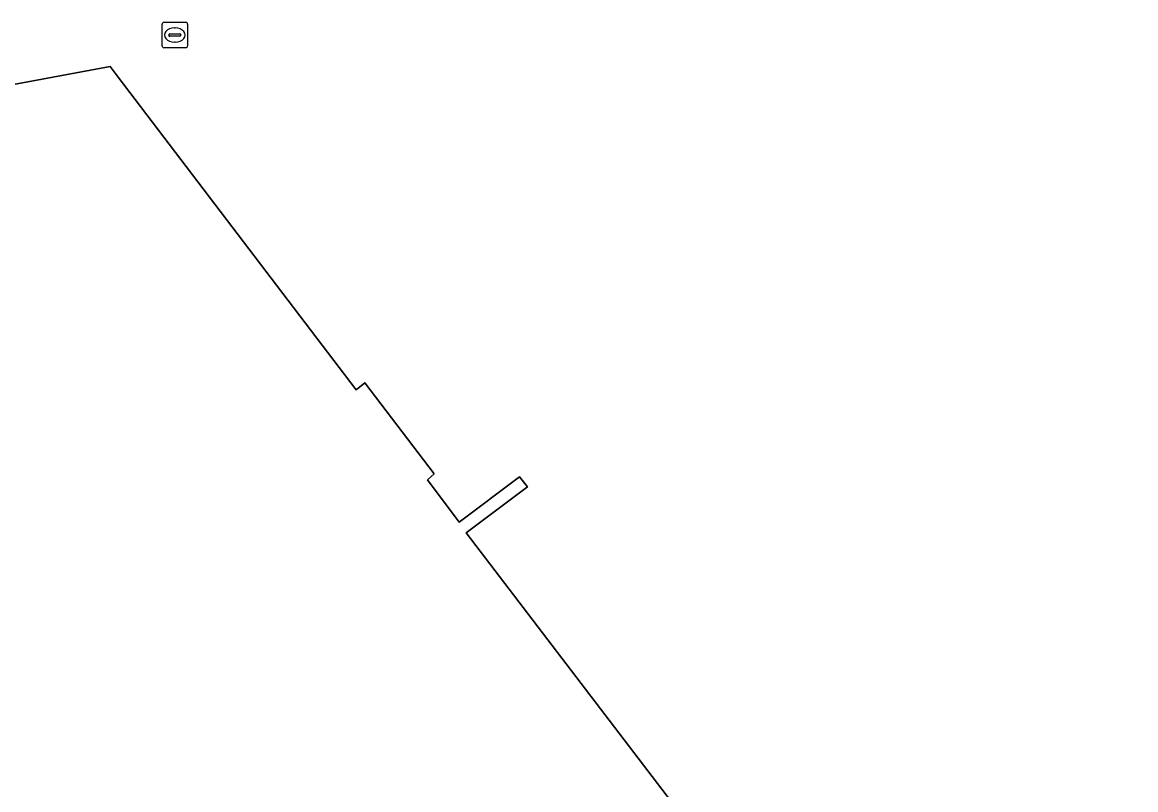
# Model space of a CAD drawing. Extents: x 156141 to 158132, y 385651 to 388333.
# Drawn here: x 156757.38 to 156801.13, y 386729.11 to 386759.26 of the extents above; entities that cross this region are included whole.
import ezdxf

# ---------------------------------------------------------------- set-up
doc = ezdxf.new("R2010")
doc.units = 0
for name, color, linetype in [('IMGEO_Erf', 7, 'Continuous'), ('IMGEO_Pand', 7, 'Continuous'), ('IMGEO_Rioolput', 7, 'Continuous')]:
    doc.layers.add(name, color=color, linetype=linetype)

msp = doc.modelspace()

# ---------------------------------------------------------------- linework, layer by layer
at = {"layer": 'IMGEO_Erf'}
msp.add_lwpolyline([(156745.514, 386753.92), (156745.655, 386753.973), (156747.058, 386752.221), (156751.051, 386755.263), (156750.972, 386755.686), (156760.826, 386757.516), (156761.145, 386757.097), (156763.608, 386753.87), (156770.5, 386744.82), (156770.834, 386745.092), (156773.567, 386741.518), (156773.298, 386741.282), (156774.548, 386739.619), (156776.92, 386741.403), (156777.226, 386741.011), (156774.815, 386739.2), (156812.586, 386689.743), (156789.566, 386672.171), (156756.887, 386714.985), (156712.276, 386681.034)], dxfattribs=at)
at = {"layer": 'IMGEO_Pand'}
msp.add_lwpolyline([(156701.969, 386689.799), (156704.259, 386691.546), (156712.276, 386681.034), (156756.887, 386714.985), (156789.566, 386672.171), (156812.586, 386689.743), (156774.815, 386739.2), (156777.226, 386741.011), (156776.92, 386741.403), (156774.548, 386739.619), (156773.298, 386741.282), (156773.567, 386741.518), (156770.834, 386745.092), (156770.5, 386744.82), (156763.608, 386753.87), (156761.145, 386757.097), (156760.826, 386757.516), (156750.972, 386755.686), (156751.051, 386755.263), (156747.058, 386752.221), (156745.655, 386753.973), (156745.514, 386753.92)], dxfattribs=at)
at = {"layer": 'IMGEO_Rioolput'}
for p, q in [((156762.945, 386759.259), (156763.797, 386759.259)), ((156762.87, 386758.333), (156762.87, 386759.185)), ((156763.129, 386758.753), (156763.129, 386758.765)), ((156763.172, 386758.802), (156763.57, 386758.802)), ((156763.358, 386759.039), (156763.383, 386759.039)), ((156763.613, 386758.765), (156763.613, 386758.753)), ((156763.871, 386759.185), (156763.871, 386758.333)), ((156763.567, 386758.716), (156763.169, 386758.716)), ((156763.381, 386758.479), (156763.356, 386758.479)), ((156763.797, 386758.259), (156762.945, 386758.259))]:
    msp.add_line(p, q, dxfattribs=at)
for points in [[(156762.945, 386759.259), (156763.797, 386759.259)], [(156762.87, 386758.333), (156762.87, 386759.185)], [(156763.871, 386759.185), (156763.871, 386758.333)], [(156763.797, 386758.259), (156762.945, 386758.259)]]:
    msp.add_lwpolyline(points, dxfattribs=at)
for centre, radius, start, end in [((156762.947, 386759.183), 0.0765, 91.552, 178.448), ((156762.947, 386759.183), 0.0765, 91.552, 178.448), ((156763.795, 386759.183), 0.0765, 1.552, 88.448), ((156763.795, 386759.183), 0.0765, 1.552, 88.448), ((156763.169, 386758.762), 0.0403, 85.8775, 175.7526), ((156763.166, 386758.752), 0.0366, 178.938, 274.7102), ((156763.57, 386758.759), 0.043, 264.8664, 352.4533), ((156763.574, 386758.764), 0.0386, 1.7309, 96.639), ((156762.947, 386758.335), 0.0765, 181.552, 268.448), ((156762.947, 386758.335), 0.0765, 181.552, 268.448), ((156763.795, 386758.335), 0.0765, 271.552, 358.448), ((156763.795, 386758.335), 0.0765, 271.552, 358.448)]:
    msp.add_arc(centre, radius, start, end, dxfattribs=at)
for centre, major_axis, ratio, start_param, end_param in [((156763.357, 386758.759), (-0.387, 0.002), 0.722429, 4.712389, 7.853982), ((156763.382, 386758.759), (-0.39, 0.002), 0.717154, 1.570796, 4.712389)]:
    msp.add_ellipse(centre, major_axis=major_axis, ratio=ratio, start_param=start_param, end_param=end_param, dxfattribs=at)

doc.saveas('drawing.dxf')
